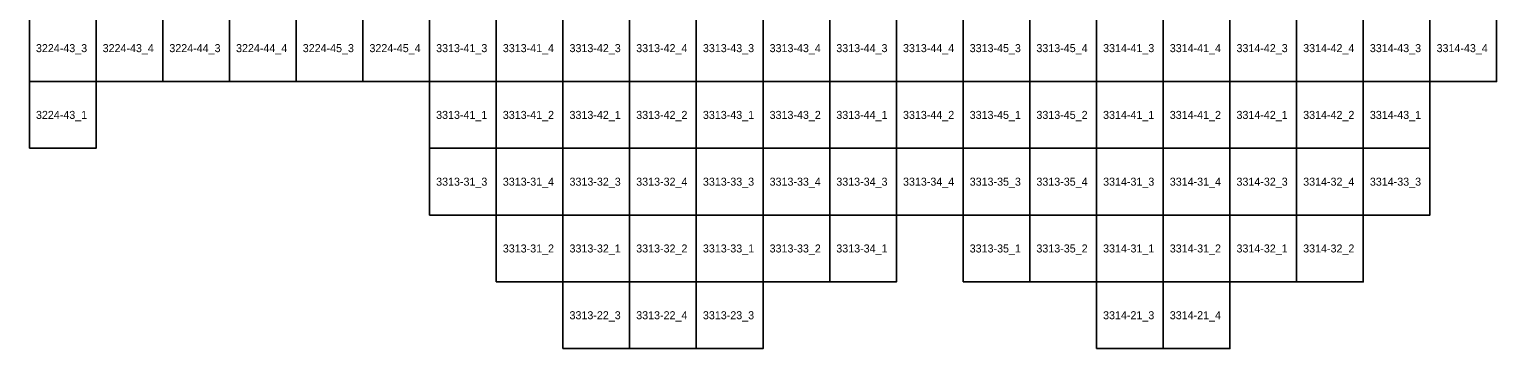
# Model space of a CAD drawing. Extents: x 312500 to 765000, y 172500 to 440000.
# Drawn here: x 485000 to 540000, y 232500 to 244452 of the extents above; entities that cross this region are included whole.
import ezdxf

# ---------------------------------------------------------------- set-up
doc = ezdxf.new("R2010")
doc.units = 0
doc.layers.add('Topo5_ramis_TKS2025', color=7, linetype='Continuous')
doc.layers.add('Topo5_ramis_TKS2025_Nr', color=7, linetype='Continuous')

msp = doc.modelspace()

# ---------------------------------------------------------------- linework, layer by layer
at = {"layer": 'Topo5_ramis_TKS2025'}
for points in [[(485000, 242500), (485000, 245000), (487500, 245000), (487500, 242500), (485000, 242500)], [(487500, 242500), (487500, 245000), (490000, 245000), (490000, 242500), (487500, 242500)], [(490000, 242500), (490000, 245000), (492500, 245000), (492500, 242500), (490000, 242500)], [(492500, 242500), (492500, 245000), (495000, 245000), (495000, 242500), (492500, 242500)], [(495000, 242500), (495000, 245000), (497500, 245000), (497500, 242500), (495000, 242500)], [(497500, 242500), (497500, 245000), (500000, 245000), (500000, 242500), (497500, 242500)], [(500000, 242500), (500000, 245000), (502500, 245000), (502500, 242500), (500000, 242500)], [(502500, 242500), (502500, 245000), (505000, 245000), (505000, 242500), (502500, 242500)], [(505000, 242500), (505000, 245000), (507500, 245000), (507500, 242500), (505000, 242500)], [(507500, 242500), (507500, 245000), (510000, 245000), (510000, 242500), (507500, 242500)], [(510000, 242500), (510000, 245000), (512500, 245000), (512500, 242500), (510000, 242500)], [(512500, 242500), (512500, 245000), (515000, 245000), (515000, 242500), (512500, 242500)], [(515000, 242500), (515000, 245000), (517500, 245000), (517500, 242500), (515000, 242500)], [(517500, 242500), (517500, 245000), (520000, 245000), (520000, 242500), (517500, 242500)], [(520000, 242500), (520000, 245000), (522500, 245000), (522500, 242500), (520000, 242500)], [(522500, 242500), (522500, 245000), (525000, 245000), (525000, 242500), (522500, 242500)], [(525000, 242500), (525000, 245000), (527500, 245000), (527500, 242500), (525000, 242500)], [(527500, 242500), (527500, 245000), (530000, 245000), (530000, 242500), (527500, 242500)], [(530000, 242500), (530000, 245000), (532500, 245000), (532500, 242500), (530000, 242500)], [(532500, 242500), (532500, 245000), (535000, 245000), (535000, 242500), (532500, 242500)], [(535000, 242500), (535000, 245000), (537500, 245000), (537500, 242500), (535000, 242500)], [(537500, 242500), (537500, 245000), (540000, 245000), (540000, 242500), (537500, 242500)], [(485000, 240000), (485000, 242500), (487500, 242500), (487500, 240000), (485000, 240000)], [(500000, 240000), (500000, 242500), (502500, 242500), (502500, 240000), (500000, 240000)], [(502500, 240000), (502500, 242500), (505000, 242500), (505000, 240000), (502500, 240000)], [(505000, 240000), (505000, 242500), (507500, 242500), (507500, 240000), (505000, 240000)], [(507500, 240000), (507500, 242500), (510000, 242500), (510000, 240000), (507500, 240000)], [(510000, 240000), (510000, 242500), (512500, 242500), (512500, 240000), (510000, 240000)], [(512500, 240000), (512500, 242500), (515000, 242500), (515000, 240000), (512500, 240000)], [(515000, 240000), (515000, 242500), (517500, 242500), (517500, 240000), (515000, 240000)], [(517500, 240000), (517500, 242500), (520000, 242500), (520000, 240000), (517500, 240000)], [(520000, 240000), (520000, 242500), (522500, 242500), (522500, 240000), (520000, 240000)], [(522500, 240000), (522500, 242500), (525000, 242500), (525000, 240000), (522500, 240000)], [(525000, 240000), (525000, 242500), (527500, 242500), (527500, 240000), (525000, 240000)], [(527500, 240000), (527500, 242500), (530000, 242500), (530000, 240000), (527500, 240000)], [(530000, 240000), (530000, 242500), (532500, 242500), (532500, 240000), (530000, 240000)], [(532500, 240000), (532500, 242500), (535000, 242500), (535000, 240000), (532500, 240000)], [(535000, 240000), (535000, 242500), (537500, 242500), (537500, 240000), (535000, 240000)], [(500000, 237500), (500000, 240000), (502500, 240000), (502500, 237500), (500000, 237500)], [(502500, 237500), (502500, 240000), (505000, 240000), (505000, 237500), (502500, 237500)], [(505000, 237500), (505000, 240000), (507500, 240000), (507500, 237500), (505000, 237500)], [(507500, 237500), (507500, 240000), (510000, 240000), (510000, 237500), (507500, 237500)], [(510000, 237500), (510000, 240000), (512500, 240000), (512500, 237500), (510000, 237500)], [(512500, 237500), (512500, 240000), (515000, 240000), (515000, 237500), (512500, 237500)], [(515000, 237500), (515000, 240000), (517500, 240000), (517500, 237500), (515000, 237500)], [(517500, 237500), (517500, 240000), (520000, 240000), (520000, 237500), (517500, 237500)], [(520000, 237500), (520000, 240000), (522500, 240000), (522500, 237500), (520000, 237500)], [(522500, 237500), (522500, 240000), (525000, 240000), (525000, 237500), (522500, 237500)], [(525000, 237500), (525000, 240000), (527500, 240000), (527500, 237500), (525000, 237500)], [(527500, 237500), (527500, 240000), (530000, 240000), (530000, 237500), (527500, 237500)], [(530000, 237500), (530000, 240000), (532500, 240000), (532500, 237500), (530000, 237500)], [(532500, 237500), (532500, 240000), (535000, 240000), (535000, 237500), (532500, 237500)], [(535000, 237500), (535000, 240000), (537500, 240000), (537500, 237500), (535000, 237500)], [(502500, 235000), (502500, 237500), (505000, 237500), (505000, 235000), (502500, 235000)], [(505000, 235000), (505000, 237500), (507500, 237500), (507500, 235000), (505000, 235000)], [(507500, 235000), (507500, 237500), (510000, 237500), (510000, 235000), (507500, 235000)], [(510000, 235000), (510000, 237500), (512500, 237500), (512500, 235000), (510000, 235000)], [(512500, 235000), (512500, 237500), (515000, 237500), (515000, 235000), (512500, 235000)], [(515000, 235000), (515000, 237500), (517500, 237500), (517500, 235000), (515000, 235000)], [(520000, 235000), (520000, 237500), (522500, 237500), (522500, 235000), (520000, 235000)], [(522500, 235000), (522500, 237500), (525000, 237500), (525000, 235000), (522500, 235000)], [(525000, 235000), (525000, 237500), (527500, 237500), (527500, 235000), (525000, 235000)], [(527500, 235000), (527500, 237500), (530000, 237500), (530000, 235000), (527500, 235000)], [(530000, 235000), (530000, 237500), (532500, 237500), (532500, 235000), (530000, 235000)], [(532500, 235000), (532500, 237500), (535000, 237500), (535000, 235000), (532500, 235000)], [(505000, 232500), (505000, 235000), (507500, 235000), (507500, 232500), (505000, 232500)], [(507500, 232500), (507500, 235000), (510000, 235000), (510000, 232500), (507500, 232500)], [(510000, 232500), (510000, 235000), (512500, 235000), (512500, 232500), (510000, 232500)], [(525000, 232500), (525000, 235000), (527500, 235000), (527500, 232500), (525000, 232500)], [(527500, 232500), (527500, 235000), (530000, 235000), (530000, 232500), (527500, 232500)]]:
    msp.add_lwpolyline(points, dxfattribs=at)

# ---------------------------------------------------------------- texts
at = {"layer": 'Topo5_ramis_TKS2025_Nr'}
for s, p in [('3224-43_3', (485248, 243600)), ('3224-43_4', (487748, 243600)), ('3224-44_3', (490248, 243600)), ('3224-44_4', (492748, 243600)), ('3224-45_3', (495248, 243600)), ('3224-45_4', (497748, 243600)), ('3313-41_3', (500248, 243600)), ('3313-41_4', (502748, 243600)), ('3313-42_3', (505248, 243600)), ('3313-42_4', (507748, 243600)), ('3313-43_3', (510248, 243600)), ('3313-43_4', (512748, 243600)), ('3313-44_3', (515248, 243600)), ('3313-44_4', (517748, 243600)), ('3313-45_3', (520248, 243600)), ('3313-45_4', (522748, 243600)), ('3314-41_3', (525248, 243600)), ('3314-41_4', (527748, 243600)), ('3314-42_3', (530248, 243600)), ('3314-42_4', (532748, 243600)), ('3314-43_3', (535248, 243600)), ('3314-43_4', (537748, 243600)), ('3224-43_1', (485248, 241100)), ('3313-41_1', (500248, 241100)), ('3313-41_2', (502748, 241100)), ('3313-42_1', (505248, 241100)), ('3313-42_2', (507748, 241100)), ('3313-43_1', (510248, 241100)), ('3313-43_2', (512748, 241100)), ('3313-44_1', (515248, 241100)), ('3313-44_2', (517748, 241100)), ('3313-45_1', (520248, 241100)), ('3313-45_2', (522748, 241100)), ('3314-41_1', (525248, 241100)), ('3314-41_2', (527748, 241100)), ('3314-42_1', (530248, 241100)), ('3314-42_2', (532748, 241100)), ('3314-43_1', (535248, 241100)), ('3313-31_3', (500248, 238600)), ('3313-31_4', (502748, 238600)), ('3313-32_3', (505248, 238600)), ('3313-32_4', (507748, 238600)), ('3313-33_3', (510248, 238600)), ('3313-33_4', (512748, 238600)), ('3313-34_3', (515248, 238600)), ('3313-34_4', (517748, 238600)), ('3313-35_3', (520248, 238600)), ('3313-35_4', (522748, 238600)), ('3314-31_3', (525248, 238600)), ('3314-31_4', (527748, 238600)), ('3314-32_3', (530248, 238600)), ('3314-32_4', (532748, 238600)), ('3314-33_3', (535248, 238600)), ('3313-31_2', (502748, 236100)), ('3313-32_1', (505248, 236100)), ('3313-32_2', (507748, 236100)), ('3313-33_1', (510248, 236100)), ('3313-33_2', (512748, 236100)), ('3313-34_1', (515248, 236100)), ('3313-35_1', (520248, 236100)), ('3313-35_2', (522748, 236100)), ('3314-31_1', (525248, 236100)), ('3314-31_2', (527748, 236100)), ('3314-32_1', (530248, 236100)), ('3314-32_2', (532748, 236100)), ('3313-22_3', (505248, 233600)), ('3313-22_4', (507748, 233600)), ('3313-23_3', (510248, 233600)), ('3314-21_3', (525248, 233600)), ('3314-21_4', (527748, 233600))]:
    msp.add_text(s, height=300, dxfattribs=at).set_placement(p)

doc.saveas('drawing.dxf')
